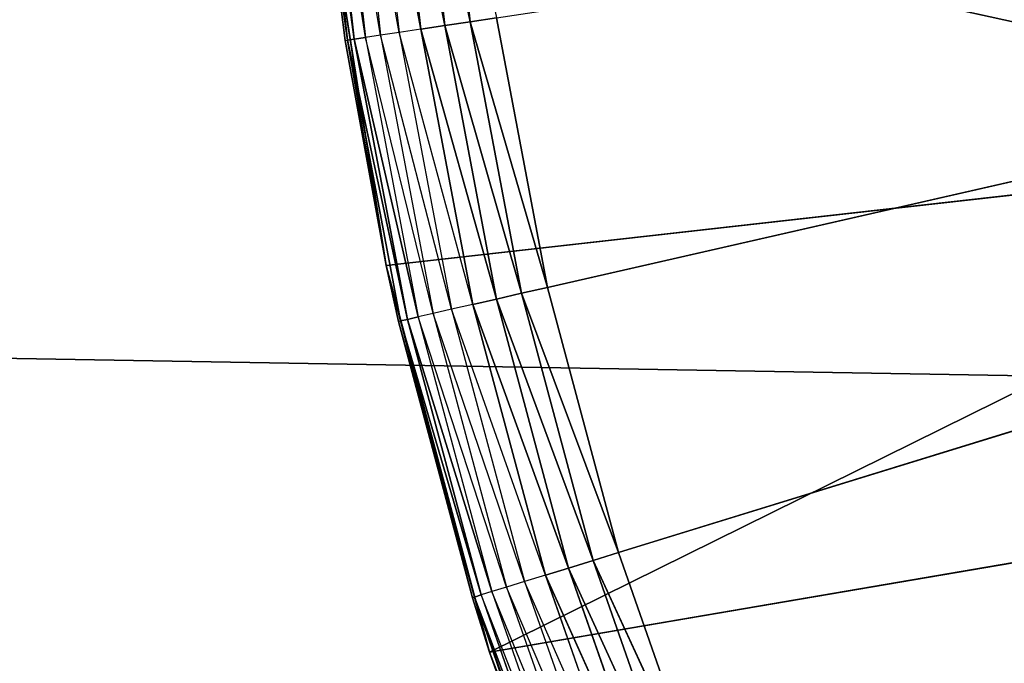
# Model space of a CAD drawing. Extents: x 0.1 to 17.7, y 0.1 to 17.7.
# Tile 569 of 656: x 15.5598 to 15.6885, y 16.0262 to 16.1103. Entities that reach past the tile are written whole.
import ezdxf

# ---------------------------------------------------------------- set-up
doc = ezdxf.new("R2010")
doc.units = 0
doc.header["$LTSCALE"] = 2.54
doc.layers.get('0').update_dxf_attribs({"color": 13, "linetype": 'CONTINUOUS'})

# ---------------------------------------------------------------- blocks, each defined once
blk = doc.blocks.new('KOSZ_NA__MIECI_Z_POKRYWK__')
at = {"color": 0}
for p, q in [((15.76787, 16.06242, 10.6), (1.92566, 16.30184, 10.6)), ((15.76787, 16.06242, 10.6), (1.92566, 16.30184, 10.6)), ((15.6288, 16.07532, 10.3), (16.09677, 16.18213, 10.3)), ((15.6288, 16.07532, 10.3), (16.09677, 16.18213, 10.3)), ((15.63809, 16.04065, 10.3), (16.09677, 16.18213, 10.3)), ((15.63809, 16.04065, 10.3), (16.09677, 16.18213, 10.3)), ((15.61464, 16.146, 10.3003), (15.61869, 16.11007, 10.3003)), ((15.61464, 16.146, 10.3003), (15.61869, 16.11007, 10.3003)), ((15.59847, 16.14479, 10.31653), (15.60265, 16.10765, 10.31653)), ((15.60354, 16.10779, 10.31316), (15.59847, 16.14479, 10.31653)), ((15.60354, 16.10779, 10.31316), (15.59847, 16.14479, 10.31653)), ((15.59847, 16.14479, 10.31653), (15.60265, 16.10765, 10.31653)), ((15.59937, 16.14485, 10.31316), (15.60354, 16.10779, 10.31316)), ((15.605, 16.10801, 10.31), (15.59937, 16.14485, 10.31316)), ((15.605, 16.10801, 10.31), (15.59937, 16.14485, 10.31316)), ((15.59937, 16.14485, 10.31316), (15.60354, 16.10779, 10.31316)), ((15.60698, 16.10831, 10.30714), (15.60083, 16.14496, 10.31)), ((15.60083, 16.14496, 10.31), (15.605, 16.10801, 10.31)), ((15.60283, 16.14511, 10.30714), (15.60698, 16.10831, 10.30714)), ((15.60941, 16.10867, 10.30468), (15.60283, 16.14511, 10.30714)), ((15.60529, 16.1453, 10.30468), (15.60941, 16.10867, 10.30468)), ((15.61224, 16.1091, 10.30268), (15.60529, 16.1453, 10.30468)), ((15.61536, 16.10957, 10.30121), (15.60813, 16.14551, 10.30268)), ((15.61536, 16.10957, 10.30121), (15.60813, 16.14551, 10.30268)), ((15.60813, 16.14551, 10.30268), (15.61224, 16.1091, 10.30268)), ((15.61129, 16.14575, 10.30121), (15.61536, 16.10957, 10.30121)), ((15.61869, 16.11007, 10.3003), (15.61129, 16.14575, 10.30121)), ((15.61869, 16.11007, 10.3003), (15.61129, 16.14575, 10.30121)), ((15.61129, 16.14575, 10.30121), (15.61536, 16.10957, 10.30121)), ((15.60769, 16.07817, 10.5), (15.5995, 16.12987, 10.5)), ((15.5995, 16.12987, 10.5), (15.60235, 16.10761, 10.32)), ((15.5995, 16.12987, 10.5), (15.60235, 16.10761, 10.32)), ((15.5995, 16.12987, 10.32), (15.60235, 16.10761, 10.32)), ((15.5995, 16.12987, 10.5), (15.75776, 16.09509, 10.5)), ((15.5995, 16.12987, 10.5), (15.75776, 16.09509, 10.5)), ((15.60769, 16.07817, 10.5), (15.5995, 16.12987, 10.5)), ((15.60265, 16.10765, 10.31653), (15.5995, 16.12987, 10.32)), ((15.61869, 16.11007, 10.3003), (15.61536, 16.10957, 10.30121)), ((15.61869, 16.11007, 10.3003), (15.61536, 16.10957, 10.30121)), ((15.62213, 16.11059, 10.3), (15.61869, 16.11007, 10.3003)), ((15.62213, 16.11059, 10.3), (15.61869, 16.11007, 10.3003)), ((15.61869, 16.11007, 10.3003), (15.62541, 16.07455, 10.3003)), ((15.6288, 16.07532, 10.3), (15.61869, 16.11007, 10.3003)), ((15.6288, 16.07532, 10.3), (15.61869, 16.11007, 10.3003)), ((15.61869, 16.11007, 10.3003), (15.62541, 16.07455, 10.3003)), ((15.6288, 16.07532, 10.3), (15.62213, 16.11059, 10.3)), ((15.6288, 16.07532, 10.3), (15.62213, 16.11059, 10.3)), ((15.60941, 16.10867, 10.30468), (15.60698, 16.10831, 10.30714)), ((15.61224, 16.1091, 10.30268), (15.60941, 16.10867, 10.30468)), ((15.60941, 16.10867, 10.30468), (15.61627, 16.07246, 10.30468)), ((15.61905, 16.07309, 10.30268), (15.60941, 16.10867, 10.30468)), ((15.61536, 16.10957, 10.30121), (15.61224, 16.1091, 10.30268)), ((15.61536, 16.10957, 10.30121), (15.61224, 16.1091, 10.30268)), ((15.62213, 16.0738, 10.30121), (15.61224, 16.1091, 10.30268)), ((15.62213, 16.0738, 10.30121), (15.61224, 16.1091, 10.30268)), ((15.61224, 16.1091, 10.30268), (15.61905, 16.07309, 10.30268)), ((15.61536, 16.10957, 10.30121), (15.62213, 16.0738, 10.30121)), ((15.62541, 16.07455, 10.3003), (15.61536, 16.10957, 10.30121)), ((15.62541, 16.07455, 10.3003), (15.61536, 16.10957, 10.30121)), ((15.61536, 16.10957, 10.30121), (15.62213, 16.0738, 10.30121)), ((15.60235, 16.10761, 10.32), (15.60265, 16.10765, 10.31653)), ((15.60769, 16.07817, 10.5), (15.60235, 16.10761, 10.32)), ((15.60235, 16.10761, 10.32), (15.60769, 16.07817, 10.32)), ((15.60769, 16.07817, 10.5), (15.60235, 16.10761, 10.32)), ((15.60354, 16.10779, 10.31316), (15.60265, 16.10765, 10.31653)), ((15.60354, 16.10779, 10.31316), (15.60265, 16.10765, 10.31653)), ((15.60769, 16.07817, 10.32), (15.60265, 16.10765, 10.31653)), ((15.60265, 16.10765, 10.31653), (15.6096, 16.07094, 10.31653)), ((15.61048, 16.07114, 10.31316), (15.60265, 16.10765, 10.31653)), ((15.61048, 16.07114, 10.31316), (15.60265, 16.10765, 10.31653)), ((15.60265, 16.10765, 10.31653), (15.6096, 16.07094, 10.31653)), ((15.605, 16.10801, 10.31), (15.60354, 16.10779, 10.31316)), ((15.605, 16.10801, 10.31), (15.60354, 16.10779, 10.31316)), ((15.60354, 16.10779, 10.31316), (15.61048, 16.07114, 10.31316)), ((15.61191, 16.07147, 10.31), (15.60354, 16.10779, 10.31316)), ((15.61191, 16.07147, 10.31), (15.60354, 16.10779, 10.31316)), ((15.60354, 16.10779, 10.31316), (15.61048, 16.07114, 10.31316)), ((15.60698, 16.10831, 10.30714), (15.605, 16.10801, 10.31)), ((15.61386, 16.07191, 10.30714), (15.605, 16.10801, 10.31)), ((15.605, 16.10801, 10.31), (15.61191, 16.07147, 10.31)), ((15.60698, 16.10831, 10.30714), (15.61386, 16.07191, 10.30714)), ((15.61627, 16.07246, 10.30468), (15.60698, 16.10831, 10.30714)), ((15.60769, 16.07817, 10.5), (15.75776, 16.09509, 10.5)), ((15.60769, 16.07817, 10.5), (15.75776, 16.09509, 10.5)), ((15.75776, 16.09509, 10.5), (15.62124, 16.02762, 10.5)), ((15.75776, 16.09509, 10.5), (15.62124, 16.02762, 10.5)), ((15.60769, 16.07817, 10.32), (15.60769, 16.07817, 10.5)), ((15.60769, 16.07817, 10.32), (15.6093, 16.07087, 10.32)), ((15.6093, 16.07087, 10.32), (15.60769, 16.07817, 10.5)), ((15.60769, 16.07817, 10.32), (15.60769, 16.07817, 10.5)), ((15.6093, 16.07087, 10.32), (15.60769, 16.07817, 10.5)), ((15.61898, 16.03475, 10.32), (15.60769, 16.07817, 10.5)), ((15.61898, 16.03475, 10.32), (15.60769, 16.07817, 10.5)), ((15.62124, 16.02762, 10.5), (15.60769, 16.07817, 10.5)), ((15.62124, 16.02762, 10.5), (15.60769, 16.07817, 10.5)), ((15.60769, 16.07817, 10.32), (15.6096, 16.07094, 10.31653)), ((15.6288, 16.07532, 10.3), (15.62541, 16.07455, 10.3003)), ((15.6288, 16.07532, 10.3), (15.62541, 16.07455, 10.3003)), ((15.63809, 16.04065, 10.3), (15.6288, 16.07532, 10.3)), ((15.63809, 16.04065, 10.3), (15.6288, 16.07532, 10.3)), ((15.62541, 16.07455, 10.3003), (15.62213, 16.0738, 10.30121)), ((15.62541, 16.07455, 10.3003), (15.62213, 16.0738, 10.30121)), ((15.62541, 16.07455, 10.3003), (15.63477, 16.03962, 10.3003)), ((15.63809, 16.04065, 10.3), (15.62541, 16.07455, 10.3003)), ((15.63809, 16.04065, 10.3), (15.62541, 16.07455, 10.3003)), ((15.62541, 16.07455, 10.3003), (15.63477, 16.03962, 10.3003)), ((15.61905, 16.07309, 10.30268), (15.61627, 16.07246, 10.30468)), ((15.62213, 16.0738, 10.30121), (15.61905, 16.07309, 10.30268)), ((15.62213, 16.0738, 10.30121), (15.61905, 16.07309, 10.30268)), ((15.63155, 16.03863, 10.30121), (15.61905, 16.07309, 10.30268)), ((15.63155, 16.03863, 10.30121), (15.61905, 16.07309, 10.30268)), ((15.61905, 16.07309, 10.30268), (15.62853, 16.0377, 10.30268)), ((15.62213, 16.0738, 10.30121), (15.63155, 16.03863, 10.30121)), ((15.63477, 16.03962, 10.3003), (15.62213, 16.0738, 10.30121)), ((15.63477, 16.03962, 10.3003), (15.62213, 16.0738, 10.30121)), ((15.62213, 16.0738, 10.30121), (15.63155, 16.03863, 10.30121)), ((15.61191, 16.07147, 10.31), (15.61048, 16.07114, 10.31316)), ((15.61191, 16.07147, 10.31), (15.61048, 16.07114, 10.31316)), ((15.61386, 16.07191, 10.30714), (15.61191, 16.07147, 10.31)), ((15.62345, 16.03613, 10.30714), (15.61191, 16.07147, 10.31)), ((15.61191, 16.07147, 10.31), (15.62154, 16.03554, 10.31)), ((15.61627, 16.07246, 10.30468), (15.61386, 16.07191, 10.30714)), ((15.61386, 16.07191, 10.30714), (15.62345, 16.03613, 10.30714)), ((15.62581, 16.03686, 10.30468), (15.61386, 16.07191, 10.30714)), ((15.61627, 16.07246, 10.30468), (15.62581, 16.03686, 10.30468)), ((15.62853, 16.0377, 10.30268), (15.61627, 16.07246, 10.30468)), ((15.6093, 16.07087, 10.32), (15.6096, 16.07094, 10.31653)), ((15.6093, 16.07087, 10.32), (15.61898, 16.03475, 10.32)), ((15.6093, 16.07087, 10.32), (15.61898, 16.03475, 10.32)), ((15.6093, 16.07087, 10.32), (15.61927, 16.03484, 10.31653)), ((15.6093, 16.07087, 10.32), (15.61927, 16.03484, 10.31653)), ((15.61048, 16.07114, 10.31316), (15.6096, 16.07094, 10.31653)), ((15.61048, 16.07114, 10.31316), (15.6096, 16.07094, 10.31653)), ((15.6096, 16.07094, 10.31653), (15.61927, 16.03484, 10.31653)), ((15.62013, 16.03511, 10.31316), (15.6096, 16.07094, 10.31653)), ((15.62013, 16.03511, 10.31316), (15.6096, 16.07094, 10.31653)), ((15.6096, 16.07094, 10.31653), (15.61927, 16.03484, 10.31653)), ((15.61048, 16.07114, 10.31316), (15.62013, 16.03511, 10.31316)), ((15.62154, 16.03554, 10.31), (15.61048, 16.07114, 10.31316)), ((15.62154, 16.03554, 10.31), (15.61048, 16.07114, 10.31316)), ((15.61048, 16.07114, 10.31316), (15.62013, 16.03511, 10.31316)), ((15.62124, 16.02762, 10.5), (15.77134, 16.05329, 10.5)), ((15.62124, 16.02762, 10.5), (15.77134, 16.05329, 10.5)), ((15.63809, 16.04065, 10.3), (15.63477, 16.03962, 10.3003)), ((15.63809, 16.04065, 10.3), (15.63477, 16.03962, 10.3003)), ((15.64995, 16.00677, 10.3), (15.63809, 16.04065, 10.3)), ((15.64995, 16.00677, 10.3), (15.63809, 16.04065, 10.3)), ((15.63477, 16.03962, 10.3003), (15.63155, 16.03863, 10.30121)), ((15.63477, 16.03962, 10.3003), (15.63155, 16.03863, 10.30121)), ((15.63477, 16.03962, 10.3003), (15.64671, 16.0055, 10.3003)), ((15.64995, 16.00677, 10.3), (15.63477, 16.03962, 10.3003)), ((15.64995, 16.00677, 10.3), (15.63477, 16.03962, 10.3003)), ((15.63477, 16.03962, 10.3003), (15.64671, 16.0055, 10.3003)), ((15.63155, 16.03863, 10.30121), (15.62853, 16.0377, 10.30268)), ((15.63155, 16.03863, 10.30121), (15.62853, 16.0377, 10.30268)), ((15.63155, 16.03863, 10.30121), (15.64358, 16.00427, 10.30121)), ((15.64671, 16.0055, 10.3003), (15.63155, 16.03863, 10.30121)), ((15.64671, 16.0055, 10.3003), (15.63155, 16.03863, 10.30121)), ((15.63155, 16.03863, 10.30121), (15.64358, 16.00427, 10.30121)), ((15.62581, 16.03686, 10.30468), (15.62345, 16.03613, 10.30714)), ((15.62853, 16.0377, 10.30268), (15.62581, 16.03686, 10.30468)), ((15.62581, 16.03686, 10.30468), (15.63798, 16.00207, 10.30468)), ((15.64064, 16.00311, 10.30268), (15.62581, 16.03686, 10.30468)), ((15.64358, 16.00427, 10.30121), (15.62853, 16.0377, 10.30268)), ((15.64358, 16.00427, 10.30121), (15.62853, 16.0377, 10.30268)), ((15.62853, 16.0377, 10.30268), (15.64064, 16.00311, 10.30268)), ((15.62154, 16.03554, 10.31), (15.62013, 16.03511, 10.31316)), ((15.62345, 16.03613, 10.30714), (15.62154, 16.03554, 10.31)), ((15.62154, 16.03554, 10.31), (15.63382, 16.00044, 10.31)), ((15.63568, 16.00117, 10.30714), (15.62154, 16.03554, 10.31)), ((15.62345, 16.03613, 10.30714), (15.63568, 16.00117, 10.30714)), ((15.63798, 16.00207, 10.30468), (15.62345, 16.03613, 10.30714)), ((15.61898, 16.03475, 10.32), (15.61927, 16.03484, 10.31653)), ((15.61898, 16.03475, 10.32), (15.62124, 16.02762, 10.5)), ((15.61898, 16.03475, 10.32), (15.62124, 16.02762, 10.32)), ((15.61898, 16.03475, 10.32), (15.62124, 16.02762, 10.5)), ((15.62013, 16.03511, 10.31316), (15.61927, 16.03484, 10.31653)), ((15.62013, 16.03511, 10.31316), (15.61927, 16.03484, 10.31653)), ((15.62124, 16.02762, 10.32), (15.61927, 16.03484, 10.31653)), ((15.63133, 15.99946, 10.32), (15.61927, 16.03484, 10.31653)), ((15.61927, 16.03484, 10.31653), (15.63161, 15.99957, 10.31653)), ((15.63245, 15.9999, 10.31316), (15.61927, 16.03484, 10.31653)), ((15.63245, 15.9999, 10.31316), (15.61927, 16.03484, 10.31653)), ((15.61927, 16.03484, 10.31653), (15.63161, 15.99957, 10.31653)), ((15.63382, 16.00044, 10.31), (15.62013, 16.03511, 10.31316)), ((15.62013, 16.03511, 10.31316), (15.63245, 15.9999, 10.31316)), ((15.62124, 16.02762, 10.32), (15.62124, 16.02762, 10.5)), ((15.62124, 16.02762, 10.32), (15.62124, 16.02762, 10.5)), ((15.62124, 16.02762, 10.32), (15.63133, 15.99946, 10.32)), ((15.63133, 15.99946, 10.32), (15.62124, 16.02762, 10.5)), ((15.63133, 15.99946, 10.32), (15.62124, 16.02762, 10.5)), ((15.63999, 15.97876, 10.5), (15.62124, 16.02762, 10.5)), ((15.63999, 15.97876, 10.5), (15.62124, 16.02762, 10.5))]:
    blk.add_line(p, q, dxfattribs=at)
mesh = blk.add_polyface(dxfattribs=at)
corners = [(17.49677, 17.48213, 31.6), (0.29676, 17.48213, 31.6), (8.82731, 9.27605, 31.6)]
mesh.append_faces([[corners[k] for k in face] for face in [(0, 1, 2)]], dxfattribs={"color": 0})
mesh = blk.add_polyface(dxfattribs=at)
corners = [(17.49677, 0.28213, 31.5), (0.29676, 0.28213, 31.5), (0.29676, 17.48213, 31.5)]
mesh.append_faces([[corners[k] for k in face] for face in [(0, 1, 2)]], dxfattribs={"color": 0})
mesh = blk.add_polyface(dxfattribs=at)
corners = [(17.49677, 0.28213, 31.5), (0.29676, 17.48213, 31.5), (17.49677, 17.48213, 31.5)]
mesh.append_faces([[corners[k] for k in face] for face in [(0, 1, 2)]], dxfattribs={"color": 0})
mesh = blk.add_polyface(dxfattribs=at)
corners = [(17.49677, 17.48213, 31.6), (8.82731, 9.27605, 31.6), (8.89676, 9.28213, 31.6)]
mesh.append_faces([[corners[k] for k in face] for face in [(0, 1, 2)]], dxfattribs={"color": 0})
mesh = blk.add_polyface(dxfattribs=at)
corners = [(17.49677, 17.48213, 31.6), (8.89676, 9.28213, 31.6), (8.96622, 9.27605, 31.6)]
mesh.append_faces([[corners[k] for k in face] for face in [(0, 1, 2)]], dxfattribs={"color": 0})
mesh = blk.add_polyface(dxfattribs=at)
corners = [(17.49677, 17.48213, 31.6), (8.96622, 9.27605, 31.6), (9.03357, 9.25801, 31.6)]
mesh.append_faces([[corners[k] for k in face] for face in [(0, 1, 2)]], dxfattribs={"color": 0})
mesh = blk.add_polyface(dxfattribs=at)
corners = [(17.49677, 17.48213, 31.6), (9.03357, 9.25801, 31.6), (9.09677, 9.22854, 31.6)]
mesh.append_faces([[corners[k] for k in face] for face in [(0, 1, 2)]], dxfattribs={"color": 0})
mesh = blk.add_polyface(dxfattribs=at)
corners = [(17.49677, 17.48213, 31.6), (9.09677, 9.22854, 31.6), (9.15388, 9.18855, 31.6)]
mesh.append_faces([[corners[k] for k in face] for face in [(0, 1, 2)]], dxfattribs={"color": 0})
mesh = blk.add_polyface(dxfattribs=at)
corners = [(17.49677, 17.48213, 31.6), (9.15388, 9.18855, 31.6), (9.20318, 9.13924, 31.6)]
mesh.append_faces([[corners[k] for k in face] for face in [(0, 1, 2)]], dxfattribs={"color": 0})
mesh = blk.add_polyface(dxfattribs=at)
corners = [(17.49677, 17.48213, 31.6), (9.20318, 9.13924, 31.6), (9.24317, 9.08213, 31.6)]
mesh.append_faces([[corners[k] for k in face] for face in [(0, 1, 2)]], dxfattribs={"color": 0})
mesh = blk.add_polyface(dxfattribs=at)
corners = [(17.49677, 17.48213, 31.6), (9.24317, 9.08213, 31.6), (9.27264, 9.01894, 31.6)]
mesh.append_faces([[corners[k] for k in face] for face in [(0, 1, 2)]], dxfattribs={"color": 0})
mesh = blk.add_polyface(dxfattribs=at)
corners = [(17.49677, 17.48213, 31.6), (9.27264, 9.01894, 31.6), (9.29069, 8.95159, 31.6)]
mesh.append_faces([[corners[k] for k in face] for face in [(0, 1, 2)]], dxfattribs={"color": 0})
mesh = blk.add_polyface(dxfattribs=at)
corners = [(17.49677, 17.48213, 31.6), (9.29069, 8.95159, 31.6), (9.29677, 8.88213, 31.6)]
mesh.append_faces([[corners[k] for k in face] for face in [(0, 1, 2)]], dxfattribs={"color": 0})
mesh = blk.add_polyface(dxfattribs=at)
corners = [(17.49677, 17.48213, 31.6), (9.29677, 8.88213, 31.6), (17.49677, 0.28213, 31.6)]
mesh.append_faces([[corners[k] for k in face] for face in [(0, 1, 2)]], dxfattribs={"color": 0})
mesh = blk.add_polyface(dxfattribs=at)
corners = [(15.87179, 15.91402, 10.6), (15.82865, 15.95715, 10.6), (1.92566, 16.30184, 10.6)]
mesh.append_faces([[corners[k] for k in face] for face in [(0, 1, 2)]], dxfattribs={"color": 0})
mesh = blk.add_polyface(dxfattribs=at)
corners = [(15.92177, 15.87902, 10.6), (15.87179, 15.91402, 10.6), (1.92566, 16.30184, 10.6)]
mesh.append_faces([[corners[k] for k in face] for face in [(0, 1, 2)]], dxfattribs={"color": 0})
mesh = blk.add_polyface(dxfattribs=at)
corners = [(15.82865, 15.95715, 10.6), (15.79366, 16.00713, 10.6), (1.92566, 16.30184, 10.6)]
mesh.append_faces([[corners[k] for k in face] for face in [(0, 1, 2)]], dxfattribs={"color": 0})
mesh = blk.add_polyface(dxfattribs=at)
corners = [(15.79366, 16.00713, 10.6), (15.76787, 16.06242, 10.6), (1.92566, 16.30184, 10.6)]
mesh.append_faces([[corners[k] for k in face] for face in [(0, 1, 2)]], dxfattribs={"color": 0})
mesh = blk.add_polyface(dxfattribs=at)
corners = [(15.76787, 16.06242, 10.6), (15.75208, 16.12135, 10.6), (1.92566, 16.30184, 10.6)]
mesh.append_faces([[corners[k] for k in face] for face in [(0, 1, 2)]], dxfattribs={"color": 0})
mesh = blk.add_polyface(dxfattribs=at)
corners = [(16.03599, 15.83745, 10.6), (1.92566, 16.30184, 10.6), (1.94145, 16.24291, 10.6)]
mesh.append_faces([[corners[k] for k in face] for face in [(0, 1, 2)]], dxfattribs={"color": 0})
mesh = blk.add_polyface(dxfattribs=at)
corners = [(16.03599, 15.83745, 10.6), (15.97706, 15.85324, 10.6), (1.92566, 16.30184, 10.6)]
mesh.append_faces([[corners[k] for k in face] for face in [(0, 1, 2)]], dxfattribs={"color": 0})
mesh = blk.add_polyface(dxfattribs=at)
corners = [(15.97706, 15.85324, 10.6), (15.92177, 15.87902, 10.6), (1.92566, 16.30184, 10.6)]
mesh.append_faces([[corners[k] for k in face] for face in [(0, 1, 2)]], dxfattribs={"color": 0})
mesh = blk.add_polyface(dxfattribs=at)
corners = [(16.09677, 15.83213, 10.6), (1.94145, 16.24291, 10.6), (1.94676, 16.18213, 10.6)]
mesh.append_faces([[corners[k] for k in face] for face in [(0, 1, 2)]], dxfattribs={"color": 0})
mesh = blk.add_polyface(dxfattribs=at)
corners = [(16.09677, 15.83213, 10.6), (16.03599, 15.83745, 10.6), (1.94145, 16.24291, 10.6)]
mesh.append_faces([[corners[k] for k in face] for face in [(0, 1, 2)]], dxfattribs={"color": 0})
mesh = blk.add_polyface(dxfattribs=at)
corners = [(15.74677, 16.18213, 10.5), (1.92566, 16.06242, 10.5), (1.94145, 16.12135, 10.5)]
mesh.append_faces([[corners[k] for k in face] for face in [(0, 1, 2)]], dxfattribs={"color": 0})
mesh = blk.add_polyface(dxfattribs=at)
corners = [(15.97706, 2.01102, 10.5), (1.92566, 16.06242, 10.5), (15.74677, 16.18213, 10.5)]
mesh.append_faces([[corners[k] for k in face] for face in [(0, 1, 2)]], dxfattribs={"color": 0})
mesh = blk.add_polyface(dxfattribs=at)
corners = [(15.82865, 1.90711, 10.6), (1.94676, 16.18213, 10.6), (1.94145, 16.12135, 10.6)]
mesh.append_faces([[corners[k] for k in face] for face in [(0, 1, 2)]], dxfattribs={"color": 0})
mesh = blk.add_polyface(dxfattribs=at)
corners = [(15.92177, 1.98524, 10.6), (1.94676, 16.18213, 10.6), (15.87179, 1.95025, 10.6)]
mesh.append_faces([[corners[k] for k in face] for face in [(0, 1, 2)]], dxfattribs={"color": 0})
mesh = blk.add_polyface(dxfattribs=at)
corners = [(15.87179, 1.95025, 10.6), (1.94676, 16.18213, 10.6), (15.82865, 1.90711, 10.6)]
mesh.append_faces([[corners[k] for k in face] for face in [(0, 1, 2)]], dxfattribs={"color": 0})
mesh = blk.add_polyface(dxfattribs=at)
corners = [(15.97706, 2.01102, 10.6), (1.94676, 16.18213, 10.6), (15.92177, 1.98524, 10.6)]
mesh.append_faces([[corners[k] for k in face] for face in [(0, 1, 2)]], dxfattribs={"color": 0})
mesh = blk.add_polyface(dxfattribs=at)
corners = [(16.09677, 15.83213, 10.6), (1.94676, 16.18213, 10.6), (15.97706, 2.01102, 10.6)]
mesh.append_faces([[corners[k] for k in face] for face in [(0, 1, 2)]], dxfattribs={"color": 0})
mesh = blk.add_polyface(dxfattribs=at)
corners = [(16.09677, 16.18213, 10.3), (15.6288, 16.07532, 10.3), (15.62213, 16.11059, 10.3)]
mesh.append_faces([[corners[k] for k in face] for face in [(0, 1, 2)]], dxfattribs={"color": 0})
mesh = blk.add_polyface(dxfattribs=at)
corners = [(16.09677, 16.18213, 10.3), (15.63809, 16.04065, 10.3), (15.6288, 16.07532, 10.3)]
mesh.append_faces([[corners[k] for k in face] for face in [(0, 1, 2)]], dxfattribs={"color": 0})
mesh = blk.add_polyface(dxfattribs=at)
corners = [(16.09677, 16.18213, 10.3), (15.64995, 16.00677, 10.3), (15.63809, 16.04065, 10.3)]
mesh.append_faces([[corners[k] for k in face] for face in [(0, 1, 2)]], dxfattribs={"color": 0})
mesh = blk.add_polyface(dxfattribs=at)
corners = [(16.09677, 16.18213, 10.3), (15.6643, 15.97387, 10.3), (15.64995, 16.00677, 10.3)]
mesh.append_faces([[corners[k] for k in face] for face in [(0, 1, 2)]], dxfattribs={"color": 0})
mesh = blk.add_polyface(dxfattribs=at)
corners = [(16.09677, 16.18213, 10.3), (15.68107, 15.94213, 10.3), (15.6643, 15.97387, 10.3)]
mesh.append_faces([[corners[k] for k in face] for face in [(0, 1, 2)]], dxfattribs={"color": 0})
mesh = blk.add_polyface(dxfattribs=at)
corners = [(16.09677, 16.18213, 10.3), (15.70017, 15.91174, 10.3), (15.68107, 15.94213, 10.3)]
mesh.append_faces([[corners[k] for k in face] for face in [(0, 1, 2)]], dxfattribs={"color": 0})
mesh = blk.add_polyface(dxfattribs=at)
corners = [(15.61869, 16.11007, 10.3003), (15.61129, 16.14575, 10.30121), (15.61464, 16.146, 10.3003)]
mesh.append_faces([[corners[k] for k in face] for face in [(0, 1, 2)]], dxfattribs={"color": 0})
mesh = blk.add_polyface(dxfattribs=at)
corners = [(15.62213, 16.11059, 10.3), (15.61869, 16.11007, 10.3003), (15.61464, 16.146, 10.3003)]
mesh.append_faces([[corners[k] for k in face] for face in [(0, 1, 2)]], dxfattribs={"color": 0})
mesh = blk.add_polyface(dxfattribs=at)
corners = [(15.59937, 16.14485, 10.31316), (15.60354, 16.10779, 10.31316), (15.59847, 16.14479, 10.31653)]
mesh.append_faces([[corners[k] for k in face] for face in [(0, 1, 2)]], dxfattribs={"color": 0})
mesh = blk.add_polyface(dxfattribs=at)
corners = [(15.59847, 16.14479, 10.31653), (15.60265, 16.10765, 10.31653), (15.5995, 16.12987, 10.32)]
mesh.append_faces([[corners[k] for k in face] for face in [(0, 1, 2)]], dxfattribs={"color": 0})
mesh = blk.add_polyface(dxfattribs=at)
corners = [(15.59847, 16.14479, 10.31653), (15.60354, 16.10779, 10.31316), (15.60265, 16.10765, 10.31653)]
mesh.append_faces([[corners[k] for k in face] for face in [(0, 1, 2)]], dxfattribs={"color": 0})
mesh = blk.add_polyface(dxfattribs=at)
corners = [(15.60083, 16.14496, 10.31), (15.605, 16.10801, 10.31), (15.59937, 16.14485, 10.31316)]
mesh.append_faces([[corners[k] for k in face] for face in [(0, 1, 2)]], dxfattribs={"color": 0})
mesh = blk.add_polyface(dxfattribs=at)
corners = [(15.59937, 16.14485, 10.31316), (15.605, 16.10801, 10.31), (15.60354, 16.10779, 10.31316)]
mesh.append_faces([[corners[k] for k in face] for face in [(0, 1, 2)]], dxfattribs={"color": 0})
mesh = blk.add_polyface(dxfattribs=at)
corners = [(15.61536, 16.10957, 10.30121), (15.60813, 16.14551, 10.30268), (15.61129, 16.14575, 10.30121)]
mesh.append_faces([[corners[k] for k in face] for face in [(0, 1, 2)]], dxfattribs={"color": 0})
mesh = blk.add_polyface(dxfattribs=at)
corners = [(15.61536, 16.10957, 10.30121), (15.61224, 16.1091, 10.30268), (15.60813, 16.14551, 10.30268)]
mesh.append_faces([[corners[k] for k in face] for face in [(0, 1, 2)]], dxfattribs={"color": 0})
mesh = blk.add_polyface(dxfattribs=at)
corners = [(15.61869, 16.11007, 10.3003), (15.61536, 16.10957, 10.30121), (15.61129, 16.14575, 10.30121)]
mesh.append_faces([[corners[k] for k in face] for face in [(0, 1, 2)]], dxfattribs={"color": 0})
mesh = blk.add_polyface(dxfattribs=at)
corners = [(15.75776, 16.09509, 10.5), (15.74952, 16.13826, 10.5), (15.5995, 16.12987, 10.5)]
mesh.append_faces([[corners[k] for k in face] for face in [(0, 1, 2)]], dxfattribs={"color": 0})
mesh = blk.add_polyface(dxfattribs=at)
corners = [(15.5995, 16.12987, 10.5), (15.60235, 16.10761, 10.32), (15.60769, 16.07817, 10.5)]
mesh.append_faces([[corners[k] for k in face] for face in [(0, 1, 2)]], dxfattribs={"color": 0})
mesh = blk.add_polyface(dxfattribs=at)
corners = [(15.5995, 16.12987, 10.32), (15.60235, 16.10761, 10.32), (15.5995, 16.12987, 10.5)]
mesh.append_faces([[corners[k] for k in face] for face in [(0, 1, 2)]], dxfattribs={"color": 0})
mesh = blk.add_polyface(dxfattribs=at)
corners = [(15.75776, 16.09509, 10.5), (15.5995, 16.12987, 10.5), (15.60769, 16.07817, 10.5)]
mesh.append_faces([[corners[k] for k in face] for face in [(0, 1, 2)]], dxfattribs={"color": 0})
mesh = blk.add_polyface(dxfattribs=at)
corners = [(15.82865, 1.90711, 10.6), (1.94145, 16.12135, 10.6), (1.92566, 16.06242, 10.6)]
mesh.append_faces([[corners[k] for k in face] for face in [(0, 1, 2)]], dxfattribs={"color": 0})
mesh = blk.add_polyface(dxfattribs=at)
corners = [(15.62541, 16.07455, 10.3003), (15.61536, 16.10957, 10.30121), (15.61869, 16.11007, 10.3003)]
mesh.append_faces([[corners[k] for k in face] for face in [(0, 1, 2)]], dxfattribs={"color": 0})
mesh = blk.add_polyface(dxfattribs=at)
corners = [(15.6288, 16.07532, 10.3), (15.61869, 16.11007, 10.3003), (15.62213, 16.11059, 10.3)]
mesh.append_faces([[corners[k] for k in face] for face in [(0, 1, 2)]], dxfattribs={"color": 0})
mesh = blk.add_polyface(dxfattribs=at)
corners = [(15.6288, 16.07532, 10.3), (15.62541, 16.07455, 10.3003), (15.61869, 16.11007, 10.3003)]
mesh.append_faces([[corners[k] for k in face] for face in [(0, 1, 2)]], dxfattribs={"color": 0})
mesh = blk.add_polyface(dxfattribs=at)
corners = [(15.62213, 16.0738, 10.30121), (15.61224, 16.1091, 10.30268), (15.61536, 16.10957, 10.30121)]
mesh.append_faces([[corners[k] for k in face] for face in [(0, 1, 2)]], dxfattribs={"color": 0})
mesh = blk.add_polyface(dxfattribs=at)
corners = [(15.62213, 16.0738, 10.30121), (15.61905, 16.07309, 10.30268), (15.61224, 16.1091, 10.30268)]
mesh.append_faces([[corners[k] for k in face] for face in [(0, 1, 2)]], dxfattribs={"color": 0})
mesh = blk.add_polyface(dxfattribs=at)
corners = [(15.62541, 16.07455, 10.3003), (15.62213, 16.0738, 10.30121), (15.61536, 16.10957, 10.30121)]
mesh.append_faces([[corners[k] for k in face] for face in [(0, 1, 2)]], dxfattribs={"color": 0})
mesh = blk.add_polyface(dxfattribs=at)
corners = [(15.60235, 16.10761, 10.32), (15.60769, 16.07817, 10.32), (15.60769, 16.07817, 10.5)]
mesh.append_faces([[corners[k] for k in face] for face in [(0, 1, 2)]], dxfattribs={"color": 0})
mesh = blk.add_polyface(dxfattribs=at)
corners = [(15.60354, 16.10779, 10.31316), (15.61048, 16.07114, 10.31316), (15.60265, 16.10765, 10.31653)]
mesh.append_faces([[corners[k] for k in face] for face in [(0, 1, 2)]], dxfattribs={"color": 0})
mesh = blk.add_polyface(dxfattribs=at)
corners = [(15.60265, 16.10765, 10.31653), (15.6096, 16.07094, 10.31653), (15.60769, 16.07817, 10.32)]
mesh.append_faces([[corners[k] for k in face] for face in [(0, 1, 2)]], dxfattribs={"color": 0})
mesh = blk.add_polyface(dxfattribs=at)
corners = [(15.60265, 16.10765, 10.31653), (15.61048, 16.07114, 10.31316), (15.6096, 16.07094, 10.31653)]
mesh.append_faces([[corners[k] for k in face] for face in [(0, 1, 2)]], dxfattribs={"color": 0})
mesh = blk.add_polyface(dxfattribs=at)
corners = [(15.605, 16.10801, 10.31), (15.61191, 16.07147, 10.31), (15.60354, 16.10779, 10.31316)]
mesh.append_faces([[corners[k] for k in face] for face in [(0, 1, 2)]], dxfattribs={"color": 0})
mesh = blk.add_polyface(dxfattribs=at)
corners = [(15.60354, 16.10779, 10.31316), (15.61191, 16.07147, 10.31), (15.61048, 16.07114, 10.31316)]
mesh.append_faces([[corners[k] for k in face] for face in [(0, 1, 2)]], dxfattribs={"color": 0})
mesh = blk.add_polyface(dxfattribs=at)
corners = [(15.75776, 16.09509, 10.5), (15.60769, 16.07817, 10.5), (15.62124, 16.02762, 10.5)]
mesh.append_faces([[corners[k] for k in face] for face in [(0, 1, 2)]], dxfattribs={"color": 0})
mesh = blk.add_polyface(dxfattribs=at)
corners = [(15.77134, 16.05329, 10.5), (15.75776, 16.09509, 10.5), (15.62124, 16.02762, 10.5)]
mesh.append_faces([[corners[k] for k in face] for face in [(0, 1, 2)]], dxfattribs={"color": 0})
mesh = blk.add_polyface(dxfattribs=at)
corners = [(15.60769, 16.07817, 10.32), (15.6093, 16.07087, 10.32), (15.60769, 16.07817, 10.5)]
mesh.append_faces([[corners[k] for k in face] for face in [(0, 1, 2)]], dxfattribs={"color": 0})
mesh = blk.add_polyface(dxfattribs=at)
corners = [(15.60769, 16.07817, 10.5), (15.6093, 16.07087, 10.32), (15.61898, 16.03475, 10.32)]
mesh.append_faces([[corners[k] for k in face] for face in [(0, 1, 2)]], dxfattribs={"color": 0})
mesh = blk.add_polyface(dxfattribs=at)
corners = [(15.60769, 16.07817, 10.5), (15.61898, 16.03475, 10.32), (15.62124, 16.02762, 10.5)]
mesh.append_faces([[corners[k] for k in face] for face in [(0, 1, 2)]], dxfattribs={"color": 0})
mesh = blk.add_polyface(dxfattribs=at)
corners = [(15.63809, 16.04065, 10.3), (15.62541, 16.07455, 10.3003), (15.6288, 16.07532, 10.3)]
mesh.append_faces([[corners[k] for k in face] for face in [(0, 1, 2)]], dxfattribs={"color": 0})
mesh = blk.add_polyface(dxfattribs=at)
corners = [(15.63477, 16.03962, 10.3003), (15.62213, 16.0738, 10.30121), (15.62541, 16.07455, 10.3003)]
mesh.append_faces([[corners[k] for k in face] for face in [(0, 1, 2)]], dxfattribs={"color": 0})
mesh = blk.add_polyface(dxfattribs=at)
corners = [(15.63809, 16.04065, 10.3), (15.63477, 16.03962, 10.3003), (15.62541, 16.07455, 10.3003)]
mesh.append_faces([[corners[k] for k in face] for face in [(0, 1, 2)]], dxfattribs={"color": 0})
mesh = blk.add_polyface(dxfattribs=at)
corners = [(15.63155, 16.03863, 10.30121), (15.61905, 16.07309, 10.30268), (15.62213, 16.0738, 10.30121)]
mesh.append_faces([[corners[k] for k in face] for face in [(0, 1, 2)]], dxfattribs={"color": 0})
mesh = blk.add_polyface(dxfattribs=at)
corners = [(15.63155, 16.03863, 10.30121), (15.62853, 16.0377, 10.30268), (15.61905, 16.07309, 10.30268)]
mesh.append_faces([[corners[k] for k in face] for face in [(0, 1, 2)]], dxfattribs={"color": 0})
mesh = blk.add_polyface(dxfattribs=at)
corners = [(15.63477, 16.03962, 10.3003), (15.63155, 16.03863, 10.30121), (15.62213, 16.0738, 10.30121)]
mesh.append_faces([[corners[k] for k in face] for face in [(0, 1, 2)]], dxfattribs={"color": 0})
mesh = blk.add_polyface(dxfattribs=at)
corners = [(15.61191, 16.07147, 10.31), (15.62154, 16.03554, 10.31), (15.61048, 16.07114, 10.31316)]
mesh.append_faces([[corners[k] for k in face] for face in [(0, 1, 2)]], dxfattribs={"color": 0})
mesh = blk.add_polyface(dxfattribs=at)
corners = [(15.6096, 16.07094, 10.31653), (15.61927, 16.03484, 10.31653), (15.6093, 16.07087, 10.32)]
mesh.append_faces([[corners[k] for k in face] for face in [(0, 1, 2)]], dxfattribs={"color": 0})
mesh = blk.add_polyface(dxfattribs=at)
corners = [(15.6093, 16.07087, 10.32), (15.61927, 16.03484, 10.31653), (15.61898, 16.03475, 10.32)]
mesh.append_faces([[corners[k] for k in face] for face in [(0, 1, 2)]], dxfattribs={"color": 0})
mesh = blk.add_polyface(dxfattribs=at)
corners = [(15.61048, 16.07114, 10.31316), (15.62013, 16.03511, 10.31316), (15.6096, 16.07094, 10.31653)]
mesh.append_faces([[corners[k] for k in face] for face in [(0, 1, 2)]], dxfattribs={"color": 0})
mesh = blk.add_polyface(dxfattribs=at)
corners = [(15.6096, 16.07094, 10.31653), (15.62013, 16.03511, 10.31316), (15.61927, 16.03484, 10.31653)]
mesh.append_faces([[corners[k] for k in face] for face in [(0, 1, 2)]], dxfattribs={"color": 0})
mesh = blk.add_polyface(dxfattribs=at)
corners = [(15.61048, 16.07114, 10.31316), (15.62154, 16.03554, 10.31), (15.62013, 16.03511, 10.31316)]
mesh.append_faces([[corners[k] for k in face] for face in [(0, 1, 2)]], dxfattribs={"color": 0})
mesh = blk.add_polyface(dxfattribs=at)
corners = [(15.76787, 1.80184, 10.6), (1.92566, 16.06242, 10.6), (1.59676, 2.03213, 10.6)]
mesh.append_faces([[corners[k] for k in face] for face in [(0, 1, 2)]], dxfattribs={"color": 0})
mesh = blk.add_polyface(dxfattribs=at)
corners = [(15.87179, 1.95025, 10.5), (1.89987, 16.00713, 10.5), (1.92566, 16.06242, 10.5)]
mesh.append_faces([[corners[k] for k in face] for face in [(0, 1, 2)]], dxfattribs={"color": 0})
mesh = blk.add_polyface(dxfattribs=at)
corners = [(15.97706, 2.01102, 10.5), (15.92177, 1.98524, 10.5), (1.92566, 16.06242, 10.5)]
mesh.append_faces([[corners[k] for k in face] for face in [(0, 1, 2)]], dxfattribs={"color": 0})
mesh = blk.add_polyface(dxfattribs=at)
corners = [(15.92177, 1.98524, 10.5), (15.87179, 1.95025, 10.5), (1.92566, 16.06242, 10.5)]
mesh.append_faces([[corners[k] for k in face] for face in [(0, 1, 2)]], dxfattribs={"color": 0})
mesh = blk.add_polyface(dxfattribs=at)
corners = [(15.79366, 1.85713, 10.6), (1.92566, 16.06242, 10.6), (15.76787, 1.80184, 10.6)]
mesh.append_faces([[corners[k] for k in face] for face in [(0, 1, 2)]], dxfattribs={"color": 0})
mesh = blk.add_polyface(dxfattribs=at)
corners = [(15.82865, 1.90711, 10.6), (1.92566, 16.06242, 10.6), (15.79366, 1.85713, 10.6)]
mesh.append_faces([[corners[k] for k in face] for face in [(0, 1, 2)]], dxfattribs={"color": 0})
mesh = blk.add_polyface(dxfattribs=at)
corners = [(15.77134, 16.05329, 10.5), (15.62124, 16.02762, 10.5), (15.63999, 15.97876, 10.5)]
mesh.append_faces([[corners[k] for k in face] for face in [(0, 1, 2)]], dxfattribs={"color": 0})
mesh = blk.add_polyface(dxfattribs=at)
corners = [(15.79006, 16.01352, 10.5), (15.77134, 16.05329, 10.5), (15.63999, 15.97876, 10.5)]
mesh.append_faces([[corners[k] for k in face] for face in [(0, 1, 2)]], dxfattribs={"color": 0})
mesh = blk.add_polyface(dxfattribs=at)
corners = [(15.64995, 16.00677, 10.3), (15.63477, 16.03962, 10.3003), (15.63809, 16.04065, 10.3)]
mesh.append_faces([[corners[k] for k in face] for face in [(0, 1, 2)]], dxfattribs={"color": 0})
mesh = blk.add_polyface(dxfattribs=at)
corners = [(15.64671, 16.0055, 10.3003), (15.63155, 16.03863, 10.30121), (15.63477, 16.03962, 10.3003)]
mesh.append_faces([[corners[k] for k in face] for face in [(0, 1, 2)]], dxfattribs={"color": 0})
mesh = blk.add_polyface(dxfattribs=at)
corners = [(15.64995, 16.00677, 10.3), (15.64671, 16.0055, 10.3003), (15.63477, 16.03962, 10.3003)]
mesh.append_faces([[corners[k] for k in face] for face in [(0, 1, 2)]], dxfattribs={"color": 0})
mesh = blk.add_polyface(dxfattribs=at)
corners = [(15.64358, 16.00427, 10.30121), (15.62853, 16.0377, 10.30268), (15.63155, 16.03863, 10.30121)]
mesh.append_faces([[corners[k] for k in face] for face in [(0, 1, 2)]], dxfattribs={"color": 0})
mesh = blk.add_polyface(dxfattribs=at)
corners = [(15.64671, 16.0055, 10.3003), (15.64358, 16.00427, 10.30121), (15.63155, 16.03863, 10.30121)]
mesh.append_faces([[corners[k] for k in face] for face in [(0, 1, 2)]], dxfattribs={"color": 0})
mesh = blk.add_polyface(dxfattribs=at)
corners = [(15.64358, 16.00427, 10.30121), (15.64064, 16.00311, 10.30268), (15.62853, 16.0377, 10.30268)]
mesh.append_faces([[corners[k] for k in face] for face in [(0, 1, 2)]], dxfattribs={"color": 0})
mesh = blk.add_polyface(dxfattribs=at)
corners = [(15.61898, 16.03475, 10.32), (15.62124, 16.02762, 10.32), (15.62124, 16.02762, 10.5)]
mesh.append_faces([[corners[k] for k in face] for face in [(0, 1, 2)]], dxfattribs={"color": 0})
mesh = blk.add_polyface(dxfattribs=at)
corners = [(15.62013, 16.03511, 10.31316), (15.63245, 15.9999, 10.31316), (15.61927, 16.03484, 10.31653)]
mesh.append_faces([[corners[k] for k in face] for face in [(0, 1, 2)]], dxfattribs={"color": 0})
mesh = blk.add_polyface(dxfattribs=at)
corners = [(15.61927, 16.03484, 10.31653), (15.63161, 15.99957, 10.31653), (15.63133, 15.99946, 10.32)]
mesh.append_faces([[corners[k] for k in face] for face in [(0, 1, 2)]], dxfattribs={"color": 0})
mesh = blk.add_polyface(dxfattribs=at)
corners = [(15.61927, 16.03484, 10.31653), (15.63245, 15.9999, 10.31316), (15.63161, 15.99957, 10.31653)]
mesh.append_faces([[corners[k] for k in face] for face in [(0, 1, 2)]], dxfattribs={"color": 0})
mesh = blk.add_polyface(dxfattribs=at)
corners = [(15.62124, 16.02762, 10.32), (15.63133, 15.99946, 10.32), (15.62124, 16.02762, 10.5)]
mesh.append_faces([[corners[k] for k in face] for face in [(0, 1, 2)]], dxfattribs={"color": 0})
mesh = blk.add_polyface(dxfattribs=at)
corners = [(15.62124, 16.02762, 10.5), (15.63133, 15.99946, 10.32), (15.63999, 15.97876, 10.5)]
mesh.append_faces([[corners[k] for k in face] for face in [(0, 1, 2)]], dxfattribs={"color": 0})

msp = doc.modelspace()

# ---------------------------------------------------------------- block references
at = {"color": 0}
msp.add_blockref('KOSZ_NA__MIECI_Z_POKRYWK__', (0, 0), dxfattribs=at)

doc.saveas('drawing.dxf')
